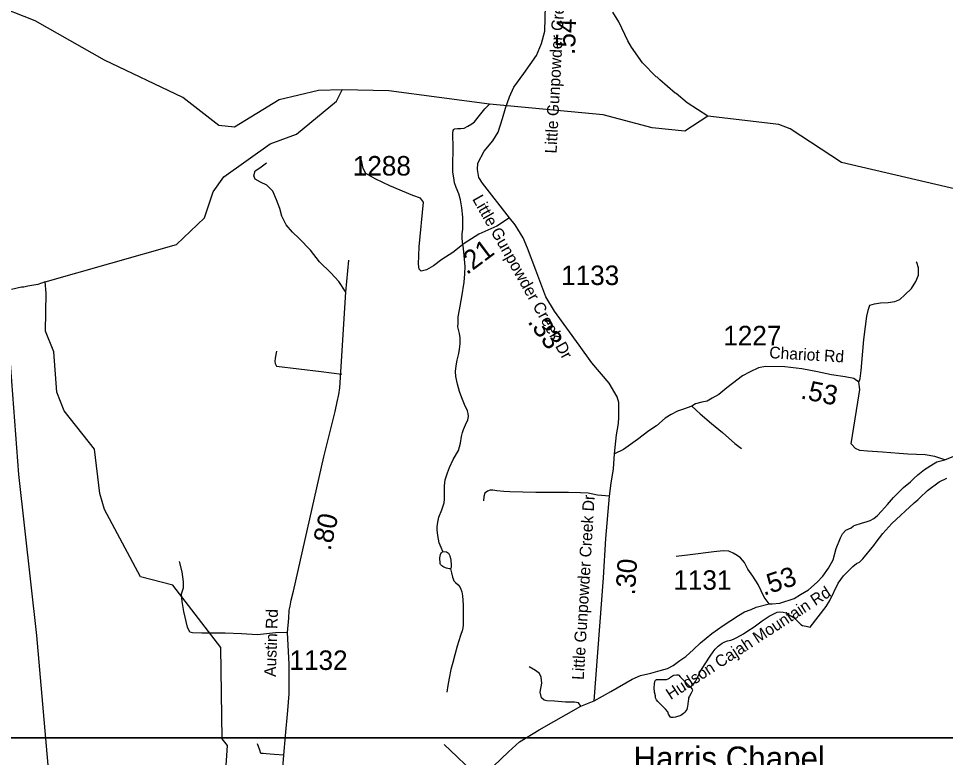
# Model space of a CAD drawing. Extents: x 1159738 to 1321356, y 736314 to 882035.
# Drawn here: x 1250721 to 1256657, y 766631 to 771364 of the extents above; entities that cross this region are included whole.
import ezdxf

# ---------------------------------------------------------------- set-up
doc = ezdxf.new("R2010")
doc.units = 0
for name, color, linetype in [('Exist Cultural Church Label', 7, 'Continuous'), ('Exist Hydrographic Creek Single Shore', 7, 'Continuous'), ('Exist Hydrographic Misc Water Feature', 7, 'Continuous'), ('Exist Road Non-System Type 51', 7, 'Continuous'), ('Exist Road Secondary Mileage Hundredths English Label', 7, 'Continuous'), ('Exist Road Secondary Type 51 Attributed', 7, 'Continuous'), ('Exist Road Secondary Type 51 Label', 7, 'Continuous'), ('Exist Road Secondary Type 51 Number Label', 7, 'Continuous'), ('Exist Utilities Electrical Transmission Line', 7, 'Continuous'), ('Map Preparation Inset Cut Line', 7, 'Continuous')]:
    doc.layers.add(name, color=color, linetype=linetype)

msp = doc.modelspace()

# ---------------------------------------------------------------- linework, layer by layer
at = {"layer": 'Exist Hydrographic Creek Single Shore'}
for points in [[(1252793.3, 770906.6), (1252642.3, 770903), (1252391.3, 770842.5), (1252103.3, 770667.7), (1252003.3, 770679.5), (1251774.3, 770858.1), (1251272.3, 771097.9), (1250828.3, 771349.8), (1250555.2, 771457), (1250021.3, 771421.7), (1249455.2, 771459.4), (1249332.3, 771530.8), (1249161.3, 771711.4), (1249017.2, 771957.3), (1248717.3, 772613.2), (1248663.2, 773083.7), (1248593.2, 773301.7), (1248444.2, 773662.5), (1248405.3, 773765.1)], [(1252046.4, 766516.4), (1252059.4, 766706.6), (1252026.4, 766749.9), (1252017.4, 767334.3), (1251710.4, 767734.4), (1251503.4, 767787.8), (1251272.3, 768219.1), (1251242.4, 768321.5), (1251207.3, 768604.5), (1251014.4, 768851.3), (1250966.4, 768970.4), (1250948.3, 769230.1), (1250893.4, 769362.5), (1250899.3, 769605.3), (1250891, 769677.7), (1251733.4, 769916.8), (1251913.3, 770087.2), (1251967.3, 770253.5), (1252036.3, 770350.6), (1252333.4, 770561.3), (1252502.3, 770623.6), (1252757.3, 770835.1), (1252793.3, 770906.6)], [(1259174.4, 769843), (1258979.4, 769889.6), (1258806.3, 770001.4), (1258484.4, 770119.4), (1257825.4, 770103.1), (1256878.3, 770233.8), (1255991.4, 770441.9), (1255663.3, 770658.6), (1255589.4, 770686.4), (1255135, 770738.1), (1254987.3, 770642.6), (1254779.3, 770663.2), (1254465.3, 770748.3), (1253738.2, 770816.2), (1253093.3, 770900.6), (1252793.3, 770906.6)]]:
    msp.add_lwpolyline(points, dxfattribs=at)
at = {"layer": 'Exist Hydrographic Misc Water Feature'}
for points in [[(1255135, 770738.1), (1255003.2, 770823.6), (1254932.7, 770884.1), (1254926.7, 770885.9), (1254828.8, 770970.8), (1254811.3, 770989.2), (1254805.4, 770990.9), (1254717.6, 771079.7), (1254646.2, 771181.3), (1254623.3, 771221.9), (1254566.3, 771343.7), (1254527.8, 771404.3)], [(1253438.1, 767950.8), (1253426.7, 767974.9), (1253415.5, 768005.5), (1253406.8, 768053.2), (1253401.7, 768087.8), (1253402.2, 768107.5), (1253406.8, 768137.7), (1253413.8, 768169.6), (1253431, 768216.9), (1253443.7, 768248.6), (1253446.2, 768262.5), (1253448.6, 768284.6), (1253448.9, 768370.8), (1253454, 768408.4), (1253467.2, 768454.1), (1253480, 768487.5), (1253505.3, 768539.5), (1253538.9, 768597.9), (1253545.4, 768619.9), (1253552.1, 768643.6), (1253557.1, 768686.2), (1253563.8, 768711.5), (1253570.3, 768731.9), (1253583, 768761.2), (1253598, 768794.5), (1253602.5, 768815), (1253600.9, 768833), (1253595.4, 768851.2), (1253576.5, 768891.8), (1253559.6, 768934), (1253544.6, 768974.5), (1253531.8, 769022.3), (1253521.1, 769071), (1253519.9, 769103), (1253522.9, 769139), (1253529.7, 769176.7), (1253540.8, 769218.3), (1253545.6, 769246.9), (1253550.4, 769280.5), (1253549.4, 769318.3), (1253544.1, 769346.2), (1253535.3, 769389.1), (1253535.8, 769412.9), (1253536.9, 769453.1), (1253546, 769498.9), (1253560.3, 769582.3), (1253574.6, 769676.3), (1253580, 769727.9), (1253581.3, 769776.3), (1253575, 769846.2), (1253570.2, 769890.6), (1253565.2, 769932.6), (1253561.9, 769958.9), (1253562.6, 769984.3), (1253565.4, 770014.6), (1253567.4, 770090.9), (1253560.9, 770151), (1253552.3, 770202.8), (1253541.3, 770241.6), (1253524.2, 770282.1), (1253513, 770311.9), (1253507.8, 770344), (1253502.8, 770380.3), (1253501.9, 770426.2), (1253504.6, 770528.7), (1253503.3, 770632.2), (1253503.7, 770646.9), (1253507.9, 770654.2), (1253513.9, 770658.2), (1253532, 770659.5), (1253554, 770659), (1253574.1, 770662.8), (1253598.4, 770673.7), (1253624.9, 770689.6), (1253641.2, 770703.3), (1253672.2, 770742), (1253707.4, 770785.7), (1253738.2, 770816.2)], [(1250891, 769677.7), (1250844.6, 769660.5), (1250780.2, 769650.3), (1250756.1, 769642.6), (1250740.1, 769643), (1250675.6, 769628.6)], [(1255791.1, 767465.4), (1255892.5, 767597.1), (1255915.6, 767636.1), (1255970.5, 767747.4), (1256003.7, 767794.3), (1256063.2, 767853), (1256087.8, 767872.2), (1256106, 767881.7), (1256128.6, 767903.4), (1256198.9, 767987.4), (1256213.3, 768010.8), (1256256.8, 768065.8), (1256314.5, 768128.6), (1256456, 768261.2), (1256480.4, 768280.4), (1256492.9, 768294.1), (1256542.1, 768340.7), (1256615.7, 768396.7), (1256666.3, 768419.5)], [(1253487.2, 767839.1), (1253479.2, 767839.2), (1253461.3, 767843.7), (1253445.5, 767850.5), (1253431.7, 767858.2), (1253424, 767866.6), (1253422.1, 767873.2), (1253419, 767908.5), (1253421.4, 767920.8), (1253423.6, 767930.6), (1253427.8, 767940.4), (1253431.9, 767944.4), (1253438.1, 767950.8)], [(1253438.1, 767950.8), (1253462.1, 767947.9), (1253467.9, 767943.7), (1253473.9, 767939.4), (1253479.6, 767931.1), (1253483.3, 767921.2), (1253488.7, 767894.8), (1253491.9, 767862.7), (1253491.5, 767847.2), (1253487.2, 767839.1)], [(1253487.2, 767839.1), (1253494.6, 767812.7), (1253499.9, 767784.6), (1253503.6, 767774.7), (1253509.3, 767762.3), (1253519.1, 767752.3), (1253536.6, 767735.5), (1253546.3, 767723.8), (1253553.9, 767709.7), (1253559.6, 767691.5), (1253564.8, 767665.2), (1253569.4, 767608.4), (1253569.5, 767537.1), (1253568, 767477.2), (1253565.2, 767448.5), (1253552.3, 767411), (1253530.5, 767343.3), (1253515.1, 767287.8), (1253501.7, 767238), (1253490.6, 767194.8), (1253479.3, 767139.2), (1253470, 767091), (1253464.9, 767049.2)], [(1255024.7, 767081.1), (1255041.2, 767098.8), (1255055.6, 767116.6), (1255064, 767133.7), (1255076.8, 767161.3), (1255087.3, 767183.2), (1255118.7, 767231.1), (1255149.8, 767279.7), (1255168.6, 767307.2), (1255183.1, 767324.9), (1255201.5, 767342.6), (1255228.1, 767361.8), (1255244.4, 767371.3), (1255260.5, 767376.8), (1255282.6, 767382.9), (1255298.8, 767388.3), (1255321.1, 767399.3), (1255363.7, 767422.3), (1255392.2, 767441.4), (1255430.9, 767466.9), (1255483.9, 767505.2), (1255528.7, 767534.7), (1255561.3, 767553.7), (1255579.4, 767560.7), (1255595.5, 767562.9), (1255617.5, 767561.6), (1255637.4, 767557.1), (1255657.1, 767545.2), (1255682.6, 767528.3), (1255708.1, 767505.6), (1255731.6, 767483), (1255741.4, 767477), (1255751.3, 767472.8), (1255765.2, 767472.5), (1255791.1, 767465.4)], [(1255024.7, 767081.1), (1255034.3, 767068.6), (1255036.3, 767064.5), (1255034.1, 767056.3), (1255027.7, 767042.5), (1255017.2, 767023), (1255010.8, 767011.6), (1255010.7, 767005.1), (1255008.4, 766991.2), (1255005.6, 766957.6), (1255003.2, 766947.8), (1255001.1, 766937.2), (1254994.7, 766929.9), (1254988.5, 766920.2), (1254978.4, 766912.2), (1254962, 766900.2), (1254927.6, 766887.8), (1254913.6, 766885.6), (1254901.5, 766885.8), (1254895.6, 766888.4), (1254891.9, 766894.2), (1254884.1, 766908.3), (1254878.5, 766922.4), (1254865, 766940.7), (1254841.5, 766963.3), (1254814.2, 766990.1), (1254806.5, 767000.1), (1254800.7, 767012.6), (1254799.1, 767024.9), (1254793.7, 767048.8), (1254792.4, 767076.8), (1254793.2, 767103), (1254795.5, 767116.9), (1254799.6, 767125), (1254805.8, 767129), (1254813.8, 767130.5), (1254841.8, 767129.9), (1254857.8, 767129.6), (1254869.9, 767131), (1254882, 767134.9), (1254890, 767138.8), (1254896.3, 767144.4), (1254908.5, 767154), (1254916.6, 767158), (1254934.7, 767159.3), (1254944.7, 767159.1), (1254948.6, 767157.3), (1254958.3, 767146.4), (1254985.7, 767119.6), (1255024.7, 767081.1)]]:
    msp.add_lwpolyline(points, dxfattribs=at)
at = {"layer": 'Exist Road Non-System Type 51'}
for points in [[(1252817.5, 769611.8), (1252772.5, 769679.3), (1252720.8, 769735.6), (1252648.8, 769805.3), (1252590.4, 769879.6), (1252518.4, 769956.1), (1252475.7, 769996.6), (1252435.2, 770041.6), (1252408.2, 770097.9), (1252394.7, 770147.4), (1252372.3, 770203.6), (1252349.8, 770257.6), (1252311.5, 770295.9), (1252271.1, 770316.1), (1252237.3, 770334.1), (1252228.3, 770356.6), (1252237.3, 770388.1), (1252266.6, 770408.4), (1252309.3, 770439.9)], [(1253313.8, 770188), (1253296.2, 770214.4), (1253246.7, 770230.1), (1253098.3, 770293.1), (1253008.4, 770335.9), (1252945.4, 770371.9), (1252927.4, 770403.4), (1252918.4, 770457.4)], [(1256101.8, 769035.4), (1256110.1, 769058.5), (1256116.9, 769109.6), (1256133.9, 769307.1), (1256144.2, 769390.6), (1256154.4, 769457), (1256164.6, 769503), (1256173.1, 769528.5), (1256202, 769537.1), (1256241.2, 769543.9), (1256290.5, 769545.6), (1256333.1, 769550.7), (1256363.7, 769564.3), (1256396, 769595), (1256440.3, 769635.8), (1256467.5, 769680.1), (1256484.5, 769719.3), (1256484.5, 769767), (1256474.3, 769801), (1256469.2, 769806.2)], [(1252372.3, 769233.1), (1252364.4, 769189.5), (1252362.4, 769167.6), (1252364.4, 769153.8), (1252372.3, 769137.9), (1252659.5, 769102.2), (1252792.3, 769086.4)], [(1255032.1, 768880.8), (1255085.3, 768832.2), (1255158.5, 768770.9), (1255228.3, 768711.3), (1255308.3, 768641.5), (1255350.8, 768610.8)], [(1254504.6, 768303.4), (1254429.7, 768311.9), (1254368.4, 768323.9), (1254320.8, 768325.6), (1254242.5, 768329), (1254154, 768329), (1254033.2, 768329), (1253951.5, 768330.7), (1253868.1, 768332.4), (1253828.9, 768334.1), (1253784.7, 768339.2), (1253759.1, 768342.6), (1253740.4, 768342.6), (1253723.4, 768335.8), (1253706.4, 768323.9), (1253701.3, 768301.7), (1253699.6, 768274.5)], [(1255527.5, 767614), (1255495.2, 767658.3), (1255457.7, 767738.4), (1255423.7, 767791.2), (1255391.3, 767837.2), (1255369.2, 767879.7), (1255345.4, 767908.7), (1255323.3, 767924), (1255297.7, 767939.3), (1255270.5, 767953), (1255233.1, 767954.7), (1255173.5, 767947.9), (1255022, 767929.1), (1254931.8, 767917.2)], [(1252444.1, 767432.1), (1252367.4, 767428.6), (1252251.7, 767416.7), (1252149.6, 767423.5), (1252044.1, 767426.9), (1251941.9, 767426.9), (1251894.3, 767426.9), (1251834.7, 767428.6), (1251817.7, 767433.7), (1251804.1, 767466.1), (1251780.3, 767564.8), (1251768.3, 767629.6), (1251764.9, 767679), (1251776.9, 767716.4), (1251778.6, 767755.6), (1251768.3, 767820.3), (1251751.3, 767886.7)], [(1254321.7, 766960), (1254308, 766980.5), (1254282.5, 766983.9), (1254224.7, 766985.6), (1254153.2, 766990.7), (1254103.8, 766992.4), (1254086.8, 766997.5), (1254069.8, 767012.8), (1254061.3, 767048.6), (1254073.2, 767106.5), (1254068.1, 767144), (1254057.9, 767167.8), (1254032.3, 767188.2), (1253991.5, 767210.4)], [(1252420.5, 766644.7), (1252357.5, 766649.8), (1252306.5, 766653.3), (1252287.8, 766655), (1252272.4, 766656.7), (1252265.6, 766677.1), (1252252, 766718)], [(1253667.7, 766483.2), (1253636.8, 766531.2), (1253529.4, 766635.4), (1253446.4, 766714.1)]]:
    msp.add_lwpolyline(points, dxfattribs=at)
at = {"layer": 'Exist Road Secondary Type 51 Attributed'}
for points in [[(1253864.7, 770086.8), (1253693.4, 770309.7), (1253668.1, 770346.2), (1253661.4, 770398), (1253663.1, 770437.8), (1253702.1, 770514.1), (1253758.5, 770581.1), (1253791.8, 770636.5), (1253821, 770724.3), (1253839, 770789.5), (1253864.5, 770862.4), (1253893.8, 770924.2), (1253956.7, 771011.1), (1254039.1, 771127.8), (1254070.6, 771204.9), (1254091.2, 771284.1), (1254095.5, 771448.7), (1254089, 771804.2), (1254087.9, 772173.8), (1254099.7, 772260.7), (1254151.5, 772539.7), (1254181.2, 772788.5)], [(1253864.7, 770086.8), (1253783.8, 770035), (1253669.1, 769983.3), (1253574.7, 769922.5), (1253502.7, 769866.3), (1253433, 769821.3), (1253379, 769780.8), (1253334.1, 769753.8), (1253300.3, 769744.8), (1253286.8, 769758.3), (1253282.4, 769789.8), (1253286.8, 769902.3), (1253313.8, 770188)], [(1254536.9, 768575.9), (1254550.5, 768697.7), (1254562.4, 768770.9), (1254565.8, 768810.1), (1254566.2, 768835.5), (1254564.9, 768867.6), (1254564.5, 768903.8), (1254554.4, 768941.8), (1254502.7, 769027.3), (1254393, 769158.8), (1254312.1, 769271.3), (1254152.4, 769489.6), (1254098.5, 769581.8), (1254033.2, 769752.8), (1253981.5, 769892.4), (1253952.3, 769959.9), (1253900.6, 770043.1), (1253864.7, 770086.8)], [(1252269.1, 765608), (1252281.5, 765728.4), (1252335.9, 765963.5), (1252366.6, 766161), (1252399.2, 766377.1), (1252420.5, 766644.7), (1252430.6, 766770.1), (1252446.4, 766931), (1252454.2, 767037.4), (1252454.2, 767228.7), (1252444.1, 767432.1), (1252452, 767522.1), (1252455.4, 767573.9), (1252459.9, 767599.7), (1252467.5, 767638.1), (1252482.7, 767695.8), (1252677.2, 768557.1), (1252750, 768847.3), (1252762.6, 768908.1), (1252772.7, 768956.2), (1252779.4, 768999), (1252817.5, 769611.8), (1252835.6, 769817)], [(1256652.1, 768537.7), (1256589.8, 768557.8), (1256527.6, 768568.8), (1256416.4, 768574.3), (1256359.9, 768577.9), (1256254.3, 768585.3), (1256158.2, 768592.6), (1256109.1, 768596.2), (1256080.9, 768609), (1256053.3, 768638.7), (1256095, 768906), (1256108.6, 768987.7), (1256101.8, 769035.4), (1256071.2, 769057.6), (1256015, 769069.5), (1255926.5, 769081.4), (1255838, 769100.1), (1255737.6, 769120.6), (1255628.7, 769132.5), (1255504.4, 769135.9), (1255460.2, 769125.7), (1255405.7, 769101.8), (1255358, 769076.3), (1255293.4, 769026.9), (1255255.9, 768997.9), (1255204.9, 768955.4), (1255164, 768931.5), (1255130.8, 768913.2), (1255096.8, 768906.3), (1255056, 768896.1), (1255032.1, 768880.8), (1254979, 768861.4), (1254941.2, 768849.3), (1254900.3, 768826.6), (1254861, 768803.9), (1254806.5, 768755.5), (1254756.6, 768722.2), (1254685.5, 768667.7), (1254594.7, 768602.6), (1254536.9, 768575.9)], [(1256652.1, 768537.7), (1256710.1, 768561.5), (1256762.2, 768566.5), (1256820.4, 768575.3), (1256890.9, 768595.9), (1256975.5, 768620.1), (1257034, 768644.9), (1257087.9, 768658.5), (1257147.5, 768684), (1257205.4, 768707.8), (1257290.5, 768730), (1257363.6, 768755.5), (1257453.8, 768777.7), (1257525.4, 768805.3), (1257587.8, 768822.1), (1257654.7, 768844.1), (1257720.7, 768865.4), (1257815.3, 768893.5), (1257959.9, 768920.6), (1258098.7, 768955.9), (1258232, 768983.5)], [(1254406.9, 766993.9), (1254466.3, 767780.4), (1254482.5, 768032.6), (1254504.6, 768303.4), (1254516.5, 768388.6), (1254531.4, 768479.2), (1254536.9, 768575.9)], [(1254406.9, 766993.9), (1254514.3, 767052.5), (1254650.1, 767131.1), (1254704.7, 767154.9), (1254770.7, 767171.3), (1254831, 767187.8), (1254877.9, 767199.5), (1254913, 767220.7), (1254956.4, 767251.8), (1254994.1, 767277.4), (1255043.1, 767323.2), (1255087.4, 767365.2), (1255160.9, 767425.6), (1255234.5, 767475), (1255332.5, 767540.8), (1255370.2, 767562.8), (1255411.7, 767577.4), (1255445.6, 767593.9), (1255527.5, 767614), (1255547.4, 767614), (1255596.7, 767619.4), (1255687.3, 767649.6), (1255728.3, 767674.4), (1255779.2, 767705.4), (1255834.9, 767753), (1255870.7, 767791.4), (1255908.4, 767842.6), (1255938.5, 767897.5), (1255957.4, 767968.8), (1255983.8, 768038.3), (1255997, 768064), (1256019.6, 768085.9), (1256052.6, 768102.5), (1256068.8, 768114.1), (1256078.9, 768117.9), (1256119.2, 768131.1), (1256155.4, 768142.4), (1256175.6, 768148), (1256197.8, 768161.6), (1256222.2, 768181.1), (1256246.8, 768208.6), (1256285.7, 768251.9), (1256324.6, 768295.1), (1256387.9, 768359.9), (1256432.7, 768397), (1256453.5, 768418.2), (1256479.6, 768442.1), (1256522.3, 768475.2), (1256581, 768512.1), (1256601.2, 768524.9), (1256652.1, 768537.7)], [(1253033, 765852.6), (1253050.3, 765895.9), (1253077, 765940.4), (1253135.4, 766011.7), (1253186.3, 766064.7), (1253259.8, 766132.4), (1253405, 766244), (1253517.1, 766339.1), (1253667.7, 766483.2), (1253859.3, 766666.5), (1253929, 766730.5), (1254055.3, 766807.4), (1254321.7, 766960), (1254406.9, 766993.9)]]:
    msp.add_lwpolyline(points, dxfattribs=at)
at = {"layer": 'Exist Utilities Electrical Transmission Line'}
msp.add_lwpolyline([(1250570, 770186.1), (1250656.6, 769297), (1250720.7, 768443.2), (1250836.2, 767412.9), (1250932.4, 766312), (1250980.5, 765824.1), (1251067.1, 764835.6), (1251083.2, 764357.3), (1251205, 763371.9), (1251580.3, 762707.5), (1251865.8, 762287.1), (1252250.6, 761677.2), (1252824.7, 760756.1), (1253235.3, 760098.1), (1253677.4, 759330.1), (1254295.3, 758339.5), (1254786.2, 757548.6), (1255154.6, 756933.2), (1256014.1, 755560.4), (1256633.9, 754548.8), (1256963.1, 754026.9)], dxfattribs=at)
at = {"layer": 'Map Preparation Inset Cut Line'}
for points in [[(1213574.8, 811005.5), (1289258, 811005.5), (1289258, 782300.2), (1274049.2, 782296.9), (1274049.2, 766757), (1213574.8, 766757)], [(1232800.5, 766757), (1308483.8, 766757), (1308483.8, 738579.5), (1232800.5, 738579.5)]]:
    msp.add_lwpolyline(points, close=True, dxfattribs=at)

# ---------------------------------------------------------------- texts
at = {"layer": 'Exist Cultural Church Label'}
msp.add_text('Harris Chapel', height=150, dxfattribs=at).set_placement((1254658.8, 766550.7))
at = {"layer": 'Exist Road Secondary Mileage Hundredths English Label'}
for s, rotation, p in [('.54', 87.77027, (1254283.8, 771130.2)), ('.21', 36.8894, (1253592, 769719.6)), ('.33', 306.18289, (1253977.5, 769420.8)), ('.53', 348.49535, (1255724.7, 768931.2)), ('.80', 77.27664, (1252718.9, 767950.9)), ('.30', 86.32478, (1254668.4, 767667.8)), ('.53', 18.43511, (1255493.1, 767665.9))]:
    msp.add_text(s, height=125, rotation=rotation, dxfattribs=at).set_placement(p)
at = {"layer": 'Exist Road Secondary Type 51 Label'}
for s, rotation, p in [('Little Gunpowder Creek Dr', 87.03641, (1254166.6, 770498.1)), ('Little Gunpowder Creek Dr', 299.40756, (1253624.9, 770208.3)), ('Chariot Rd', 356.66387, (1255527.1, 769188.8)), ('Little Gunpowder Creek Dr', 86.5727, (1254340.3, 767125.8)), ('Hudson Cajah Mountain Rd', 33.02969, (1254897.6, 766997.4)), ('Austin Rd', 88.13271, (1252368.9, 767146))]:
    msp.add_text(s, height=75, rotation=rotation, dxfattribs=at).set_placement(p)
at = {"layer": 'Exist Road Secondary Type 51 Number Label'}
for s, p in [('1288', (1252861.9, 770358.3)), ('1133', (1254196, 769656.9)), ('1227', (1255234.2, 769270.7)), ('1131', (1254914.6, 767704.8)), ('1132', (1252456.5, 767191.2))]:
    msp.add_text(s, height=125, dxfattribs=at).set_placement(p)

doc.saveas('drawing.dxf')
